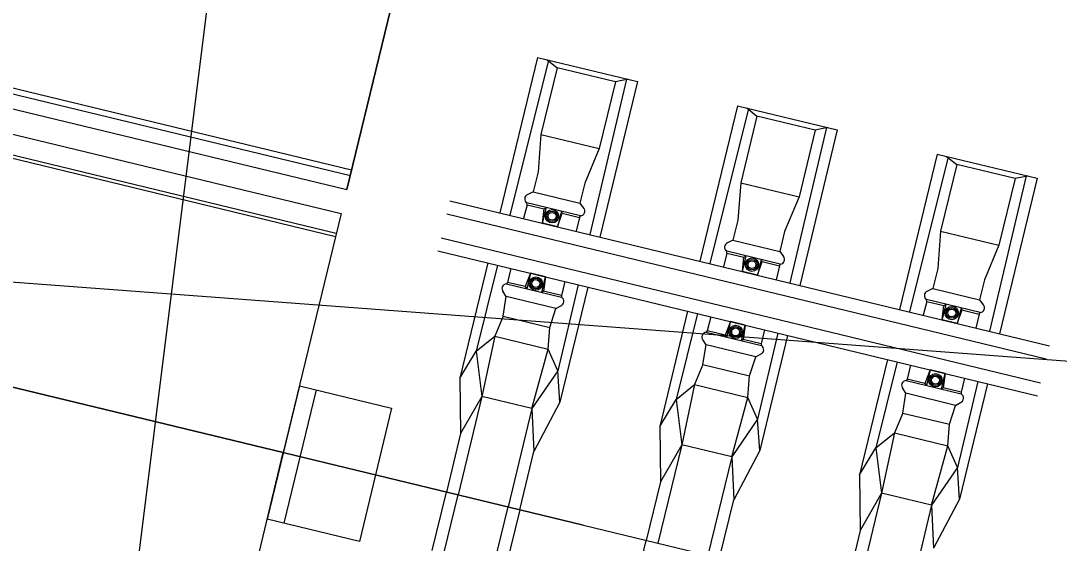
# Model space of a CAD drawing. Extents: x -7483133 to -743169, y -11317770 to -1127091.
# Drawn here: x -747592.308 to -747589.278, y -1131706.701 to -1131705.177 of the extents above; entities that cross this region are included whole.
import ezdxf

# ---------------------------------------------------------------- set-up
doc = ezdxf.new("R2010")
doc.units = 0
for name, color, linetype in [('bublina_fialová_čára_tenká', 7, 'Continuous'), ('Hranice parcel', 7, 'Continuous'), ('KOL_ROST', 7, 'Continuous'), ('OSA_KOLEJ', 7, 'Continuous'), ('PREJEZD_KCE', 7, 'Continuous'), ('Vrstva 53', 7, 'Continuous')]:
    doc.layers.add(name, color=color, linetype=linetype)

msp = doc.modelspace()

# ---------------------------------------------------------------- linework, layer by layer
at = {"layer": 'bublina_fialová_čára_tenká'}
msp.add_line((-747518.0523, -1131711.5185), (-747594.1662, -1131705.8017), dxfattribs=at)
at = {"layer": 'Hranice parcel'}
msp.add_line((-747592.13, -1131708.07), (-747590.72, -1131696.79), dxfattribs=at)
at = {"layer": 'KOL_ROST'}
for p, q in [((-747590.8, -1131705.2835), (-747590.9098, -1131705.7372)), ((-747590.7679, -1131705.2916), (-747590.8805, -1131705.7443)), ((-747590.8, -1131705.2835), (-747590.5084, -1131705.354)), ((-747590.7728, -1131705.2901), (-747590.743, -1131705.3137)), ((-747590.743, -1131705.3137), (-747590.79, -1131705.5081)), ((-747590.5729, -1131705.3549), (-747590.743, -1131705.3137)), ((-747590.5405, -1131705.3466), (-747590.6474, -1131705.8007)), ((-747590.5729, -1131705.3549), (-747590.62, -1131705.5493)), ((-747590.5084, -1131705.354), (-747590.6182, -1131705.8078)), ((-747590.5356, -1131705.3475), (-747590.5729, -1131705.3549)), ((-747590.2169, -1131705.4246), (-747590.3267, -1131705.8783)), ((-747590.1847, -1131705.4327), (-747590.2974, -1131705.8854)), ((-747590.2169, -1131705.4246), (-747589.9253, -1131705.4952)), ((-747590.1897, -1131705.4312), (-747590.1599, -1131705.4548)), ((-747590.1599, -1131705.4548), (-747590.2069, -1131705.6492)), ((-747589.9898, -1131705.496), (-747590.1599, -1131705.4548)), ((-747590.79, -1131705.5081), (-747590.7984, -1131705.6172)), ((-747590.79, -1131705.5081), (-747590.62, -1131705.5493)), ((-747589.9573, -1131705.4877), (-747590.0643, -1131705.9418)), ((-747589.9898, -1131705.496), (-747590.0368, -1131705.6904)), ((-747589.9253, -1131705.4952), (-747590.0351, -1131705.9489)), ((-747589.9525, -1131705.4886), (-747589.9898, -1131705.496)), ((-747590.62, -1131705.5493), (-747590.6624, -1131705.6501)), ((-747590.62, -1131705.5493), (-747590.6624, -1131705.6501)), ((-747589.6338, -1131705.5657), (-747589.7435, -1131706.0194)), ((-747589.6016, -1131705.5738), (-747589.7143, -1131706.0265)), ((-747589.6338, -1131705.5657), (-747589.3422, -1131705.6363)), ((-747589.6065, -1131705.5723), (-747589.5768, -1131705.596)), ((-747589.5768, -1131705.596), (-747589.6238, -1131705.7904)), ((-747589.4067, -1131705.6371), (-747589.5768, -1131705.596)), ((-747590.7984, -1131705.6172), (-747590.8129, -1131705.6761)), ((-747589.3742, -1131705.6288), (-747589.4811, -1131706.0829)), ((-747589.3694, -1131705.6297), (-747589.4067, -1131705.6371)), ((-747590.6624, -1131705.6501), (-747590.6764, -1131705.7092)), ((-747590.6624, -1131705.6501), (-747590.6764, -1131705.7092)), ((-747590.2069, -1131705.6492), (-747590.2153, -1131705.7583)), ((-747590.2069, -1131705.6492), (-747590.0368, -1131705.6904)), ((-747589.4067, -1131705.6371), (-747589.4537, -1131705.8315)), ((-747589.3422, -1131705.6363), (-747589.452, -1131706.09)), ((-747590.8129, -1131705.6761), (-747590.8288, -1131705.6838)), ((-747590.0368, -1131705.6904), (-747590.0793, -1131705.7913)), ((-747590.0368, -1131705.6904), (-747590.0793, -1131705.7913)), ((-747591.0555, -1131705.7019), (-747590.4724, -1131705.8431)), ((-747590.8307, -1131705.7135), (-747590.841, -1131705.7539)), ((-747590.7851, -1131705.7674), (-747590.7742, -1131705.722)), ((-747590.7851, -1131705.7674), (-747590.7807, -1131705.7255)), ((-747590.7807, -1131705.7255), (-747590.7742, -1131705.722)), ((-747590.6763, -1131705.7092), (-747590.6657, -1131705.7232)), ((-747590.6763, -1131705.7092), (-747590.6657, -1131705.7232)), ((-747591.0647, -1131705.7399), (-747590.4816, -1131705.8811)), ((-747590.7305, -1131705.7325), (-747590.7415, -1131705.7779)), ((-747590.7415, -1131705.7779), (-747590.7277, -1131705.7383)), ((-747590.7277, -1131705.7383), (-747590.7305, -1131705.7325)), ((-747590.6776, -1131705.7506), (-747590.6869, -1131705.7911)), ((-747590.7415, -1131705.7779), (-747590.7851, -1131705.7674)), ((-747590.2153, -1131705.7583), (-747590.2298, -1131705.8172)), ((-747591.0817, -1131705.8099), (-747590.4985, -1131705.951)), ((-747590.2298, -1131705.8172), (-747590.2457, -1131705.8249)), ((-747590.0793, -1131705.7913), (-747590.0933, -1131705.8503)), ((-747590.0793, -1131705.7913), (-747590.0933, -1131705.8503)), ((-747589.6238, -1131705.7904), (-747589.6322, -1131705.8994)), ((-747589.6238, -1131705.7904), (-747589.4537, -1131705.8315)), ((-747590.4724, -1131705.843), (-747589.8893, -1131705.9842)), ((-747589.4537, -1131705.8315), (-747589.4961, -1131705.9324)), ((-747589.4537, -1131705.8315), (-747589.4961, -1131705.9324)), ((-747591.0909, -1131705.8479), (-747590.5077, -1131705.989)), ((-747590.2476, -1131705.8546), (-747590.2578, -1131705.895)), ((-747590.202, -1131705.9085), (-747590.191, -1131705.8631)), ((-747590.202, -1131705.9085), (-747590.1976, -1131705.8666)), ((-747590.1976, -1131705.8666), (-747590.191, -1131705.8631)), ((-747590.1474, -1131705.8736), (-747590.1584, -1131705.919)), ((-747590.1446, -1131705.8794), (-747590.1474, -1131705.8736)), ((-747590.0932, -1131705.8503), (-747590.0826, -1131705.8643)), ((-747590.0932, -1131705.8503), (-747590.0826, -1131705.8643)), ((-747590.9451, -1131705.8832), (-747591.0265, -1131706.2195)), ((-747590.9168, -1131705.8901), (-747590.9791, -1131706.1404)), ((-747590.8778, -1131705.8995), (-747590.8881, -1131705.94)), ((-747590.4816, -1131705.881), (-747589.8985, -1131706.0222)), ((-747590.1584, -1131705.919), (-747590.1446, -1131705.8794)), ((-747590.0944, -1131705.8917), (-747590.1038, -1131705.9322)), ((-747589.6322, -1131705.8994), (-747589.6467, -1131705.9583)), ((-747590.8205, -1131705.9133), (-747590.8358, -1131705.9526)), ((-747590.8205, -1131705.9133), (-747590.8315, -1131705.9587)), ((-747590.7769, -1131705.9239), (-747590.8205, -1131705.9133)), ((-747590.7879, -1131705.9693), (-747590.7769, -1131705.9239)), ((-747590.7769, -1131705.9239), (-747590.7827, -1131705.9655)), ((-747590.7208, -1131705.9375), (-747590.7302, -1131705.9782)), ((-747590.1584, -1131705.919), (-747590.202, -1131705.9085)), ((-747589.4961, -1131705.9324), (-747589.5102, -1131705.9914)), ((-747589.4961, -1131705.9324), (-747589.5102, -1131705.9914)), ((-747590.8914, -1131705.9815), (-747590.9004, -1131705.968)), ((-747590.8358, -1131705.9526), (-747590.8315, -1131705.9587)), ((-747590.7827, -1131705.9655), (-747590.7879, -1131705.9693)), ((-747590.6818, -1131705.9469), (-747590.7409, -1131706.198)), ((-747590.6535, -1131705.9538), (-747590.7349, -1131706.29)), ((-747590.4986, -1131705.951), (-747589.9154, -1131706.0921)), ((-747589.6467, -1131705.9583), (-747589.6625, -1131705.966)), ((-747590.9005, -1131706.039), (-747590.8914, -1131705.9815)), ((-747590.5078, -1131705.989), (-747589.9246, -1131706.1302)), ((-747589.8893, -1131705.9842), (-747589.3061, -1131706.1253)), ((-747589.6645, -1131705.9957), (-747589.6747, -1131706.0361)), ((-747589.5101, -1131705.9914), (-747589.4995, -1131706.0055)), ((-747589.5101, -1131705.9914), (-747589.4995, -1131706.0055)), ((-747590.7644, -1131706.072), (-747590.7462, -1131706.0167)), ((-747590.7462, -1131706.0167), (-747590.7321, -1131706.0087)), ((-747590.362, -1131706.0243), (-747590.4434, -1131706.3606)), ((-747589.8985, -1131706.0222), (-747589.3154, -1131706.1633)), ((-747589.6189, -1131706.0496), (-747589.6079, -1131706.0042)), ((-747589.6189, -1131706.0496), (-747589.6145, -1131706.0077)), ((-747589.6145, -1131706.0077), (-747589.6079, -1131706.0042)), ((-747589.5643, -1131706.0148), (-747589.5753, -1131706.0601)), ((-747589.5753, -1131706.0601), (-747589.5614, -1131706.0205)), ((-747589.5614, -1131706.0205), (-747589.5643, -1131706.0148)), ((-747590.9005, -1131706.039), (-747590.7644, -1131706.072)), ((-747590.3337, -1131706.0312), (-747590.3959, -1131706.2815)), ((-747590.2947, -1131706.0406), (-747590.305, -1131706.0811)), ((-747590.2374, -1131706.0545), (-747590.2526, -1131706.0938)), ((-747590.2374, -1131706.0545), (-747590.2484, -1131706.0998)), ((-747590.1938, -1131706.065), (-747590.2374, -1131706.0545)), ((-747589.5753, -1131706.0601), (-747589.6189, -1131706.0496)), ((-747589.5113, -1131706.0328), (-747589.5207, -1131706.0734)), ((-747590.7693, -1131706.1346), (-747590.7644, -1131706.072)), ((-747590.2048, -1131706.1104), (-747590.1938, -1131706.065)), ((-747590.1938, -1131706.065), (-747590.1996, -1131706.1066)), ((-747590.0987, -1131706.088), (-747590.1578, -1131706.3391)), ((-747590.1377, -1131706.0786), (-747590.1471, -1131706.1193)), ((-747590.9791, -1131706.1404), (-747590.9248, -1131706.0969)), ((-747590.9248, -1131706.0969), (-747590.7693, -1131706.1346)), ((-747590.3083, -1131706.1227), (-747590.3172, -1131706.1091)), ((-747590.2526, -1131706.0938), (-747590.2484, -1131706.0998)), ((-747590.1996, -1131706.1066), (-747590.2048, -1131706.1104)), ((-747590.0704, -1131706.0949), (-747590.1518, -1131706.4311)), ((-747589.9155, -1131706.0921), (-747589.3323, -1131706.2333)), ((-747591.0265, -1131706.2195), (-747590.9791, -1131706.1404)), ((-747590.9791, -1131706.1404), (-747590.9623, -1131706.2731)), ((-747590.8165, -1131706.3084), (-747590.7693, -1131706.1346)), ((-747590.7409, -1131706.198), (-747590.7693, -1131706.1346)), ((-747590.3174, -1131706.1801), (-747590.3083, -1131706.1227)), ((-747590.1631, -1131706.1578), (-747590.149, -1131706.1498)), ((-747589.9247, -1131706.1301), (-747589.3415, -1131706.2713)), ((-747590.3174, -1131706.1801), (-747590.1813, -1131706.2131)), ((-747590.1813, -1131706.2131), (-747590.1631, -1131706.1578)), ((-747589.7789, -1131706.1654), (-747589.8603, -1131706.5017)), ((-747589.7505, -1131706.1723), (-747589.8128, -1131706.4226)), ((-747590.7409, -1131706.198), (-747590.8165, -1131706.3084)), ((-747590.7349, -1131706.29), (-747590.7409, -1131706.198)), ((-747589.7116, -1131706.1817), (-747589.7218, -1131706.2222)), ((-747589.6543, -1131706.1956), (-747589.6695, -1131706.2349)), ((-747589.6543, -1131706.1956), (-747589.6653, -1131706.241)), ((-747589.6107, -1131706.2061), (-747589.6543, -1131706.1956)), ((-747589.6216, -1131706.2515), (-747589.6107, -1131706.2061)), ((-747589.6107, -1131706.2061), (-747589.6165, -1131706.2477)), ((-747591.0265, -1131706.2195), (-747591.0245, -1131706.3815)), ((-747590.3959, -1131706.2815), (-747590.3417, -1131706.2381)), ((-747590.3417, -1131706.2381), (-747590.1862, -1131706.2757)), ((-747590.1862, -1131706.2757), (-747590.1813, -1131706.2131)), ((-747589.6695, -1131706.2349), (-747589.6653, -1131706.241)), ((-747589.5156, -1131706.2291), (-747589.5747, -1131706.4803)), ((-747589.4873, -1131706.236), (-747589.5687, -1131706.5723)), ((-747589.5546, -1131706.2197), (-747589.564, -1131706.2604)), ((-747589.7343, -1131706.3213), (-747589.7252, -1131706.2638)), ((-747589.7252, -1131706.2638), (-747589.7341, -1131706.2502)), ((-747589.6165, -1131706.2477), (-747589.6216, -1131706.2515)), ((-747590.9623, -1131706.2731), (-747591.0245, -1131706.3815)), ((-747590.8165, -1131706.3084), (-747590.9623, -1131706.2731)), ((-747590.7349, -1131706.29), (-747590.8107, -1131706.4332)), ((-747590.4434, -1131706.3606), (-747590.3959, -1131706.2815)), ((-747590.3959, -1131706.2815), (-747590.3792, -1131706.4142)), ((-747590.2334, -1131706.4495), (-747590.1862, -1131706.2757)), ((-747590.1578, -1131706.3391), (-747590.1862, -1131706.2757)), ((-747589.5982, -1131706.3542), (-747589.58, -1131706.2989)), ((-747589.58, -1131706.2989), (-747589.5659, -1131706.2909)), ((-747590.8165, -1131706.3084), (-747590.886, -1131706.5955)), ((-747590.8165, -1131706.3084), (-747590.8107, -1131706.4332)), ((-747589.7343, -1131706.3213), (-747589.5982, -1131706.3542)), ((-747590.4434, -1131706.3606), (-747590.4414, -1131706.5226)), ((-747590.1578, -1131706.3391), (-747590.2334, -1131706.4495)), ((-747590.1518, -1131706.4311), (-747590.1578, -1131706.3391)), ((-747589.6031, -1131706.4168), (-747589.5982, -1131706.3542)), ((-747591.0245, -1131706.3815), (-747591.0658, -1131706.552)), ((-747589.8128, -1131706.4226), (-747589.7586, -1131706.3792)), ((-747589.7586, -1131706.3792), (-747589.6031, -1131706.4168)), ((-747590.3792, -1131706.4142), (-747590.4414, -1131706.5226)), ((-747590.2334, -1131706.4495), (-747590.3792, -1131706.4142)), ((-747589.8603, -1131706.5017), (-747589.8128, -1131706.4226)), ((-747589.8128, -1131706.4226), (-747589.7961, -1131706.5553)), ((-747589.6503, -1131706.5906), (-747589.6031, -1131706.4168)), ((-747589.5747, -1131706.4803), (-747589.6031, -1131706.4168)), ((-747590.852, -1131706.6037), (-747590.8107, -1131706.4332)), ((-747590.2334, -1131706.4495), (-747590.3029, -1131706.7366)), ((-747590.2334, -1131706.4495), (-747590.2276, -1131706.5743)), ((-747590.1518, -1131706.4311), (-747590.2276, -1131706.5743)), ((-747589.5747, -1131706.4803), (-747589.6503, -1131706.5906)), ((-747589.5687, -1131706.5723), (-747589.5747, -1131706.4803)), ((-747589.8603, -1131706.5017), (-747589.8583, -1131706.6637)), ((-747590.4414, -1131706.5226), (-747590.4827, -1131706.6931)), ((-747591.1071, -1131706.7225), (-747591.0658, -1131706.552)), ((-747590.2689, -1131706.7448), (-747590.2276, -1131706.5743)), ((-747589.7961, -1131706.5553), (-747589.8583, -1131706.6637)), ((-747589.6503, -1131706.5906), (-747589.7961, -1131706.5553)), ((-747589.5687, -1131706.5723), (-747589.6445, -1131706.7154)), ((-747590.9555, -1131706.8826), (-747590.886, -1131706.5955)), ((-747590.852, -1131706.6037), (-747590.8932, -1131706.7742)), ((-747589.6503, -1131706.5906), (-747589.7198, -1131706.8777)), ((-747589.6503, -1131706.5906), (-747589.6445, -1131706.7154)), ((-747589.8583, -1131706.6637), (-747589.8996, -1131706.8342)), ((-747590.5239, -1131706.8636), (-747590.4827, -1131706.6931))]:
    msp.add_line(p, q, dxfattribs=at)
for points in [[(-747590.8129, -1131705.6761), (-747590.6763, -1131705.7092)], [(-747590.8307, -1131705.7135), (-747590.831, -1131705.7082)], [(-747590.675, -1131705.746), (-747590.831, -1131705.7082)], [(-747590.8307, -1131705.7135), (-747590.7807, -1131705.7256)], [(-747590.7277, -1131705.7384), (-747590.6776, -1131705.7506)], [(-747590.6776, -1131705.7506), (-747590.675, -1131705.746)], [(-747590.6776, -1131705.7506), (-747590.675, -1131705.746)], [(-747590.2298, -1131705.8172), (-747590.0932, -1131705.8503)], [(-747590.2476, -1131705.8546), (-747590.2478, -1131705.8493)], [(-747590.0918, -1131705.8871), (-747590.2478, -1131705.8493)], [(-747590.2476, -1131705.8546), (-747590.1976, -1131705.8667)], [(-747590.1446, -1131705.8795), (-747590.0944, -1131705.8917)], [(-747590.0944, -1131705.8917), (-747590.0918, -1131705.8871)], [(-747590.0944, -1131705.8917), (-747590.0918, -1131705.8871)], [(-747590.8881, -1131705.94), (-747590.8909, -1131705.9444)], [(-747590.8909, -1131705.9444), (-747590.7297, -1131705.9834)], [(-747590.8358, -1131705.9526), (-747590.8881, -1131705.94)], [(-747590.7302, -1131705.9782), (-747590.7827, -1131705.9655)], [(-747589.6467, -1131705.9583), (-747589.5101, -1131705.9914)], [(-747590.7462, -1131706.0167), (-747590.8914, -1131705.9815)], [(-747590.7302, -1131705.9782), (-747590.7297, -1131705.9834)], [(-747589.6645, -1131705.9957), (-747589.6647, -1131705.9905)], [(-747589.5087, -1131706.0282), (-747589.6647, -1131705.9905)], [(-747589.6645, -1131705.9957), (-747589.6145, -1131706.0078)], [(-747589.5615, -1131706.0206), (-747589.5113, -1131706.0328)], [(-747589.5113, -1131706.0328), (-747589.5087, -1131706.0282)], [(-747589.5113, -1131706.0328), (-747589.5087, -1131706.0282)], [(-747590.9005, -1131706.039), (-747590.9248, -1131706.0969), (-747590.9623, -1131706.2731), (-747591.0318, -1131706.5602)], [(-747590.305, -1131706.0811), (-747590.3078, -1131706.0855)], [(-747590.3078, -1131706.0855), (-747590.1466, -1131706.1245)], [(-747590.2526, -1131706.0938), (-747590.305, -1131706.0811)], [(-747590.1471, -1131706.1193), (-747590.1996, -1131706.1066)], [(-747590.1471, -1131706.1193), (-747590.1466, -1131706.1245)], [(-747590.1631, -1131706.1578), (-747590.3083, -1131706.1227)], [(-747590.3174, -1131706.1801), (-747590.3417, -1131706.2381), (-747590.3792, -1131706.4142), (-747590.4487, -1131706.7013)], [(-747589.7218, -1131706.2222), (-747589.7246, -1131706.2266)], [(-747589.7246, -1131706.2266), (-747589.5635, -1131706.2656)], [(-747589.6695, -1131706.2349), (-747589.7218, -1131706.2222)], [(-747589.58, -1131706.2989), (-747589.7252, -1131706.2638)], [(-747589.564, -1131706.2604), (-747589.6165, -1131706.2477)], [(-747589.564, -1131706.2604), (-747589.5635, -1131706.2656)], [(-747589.7343, -1131706.3213), (-747589.7586, -1131706.3792), (-747589.7961, -1131706.5553), (-747589.8655, -1131706.8424)], [(-747591.1533, -1131707.0837), (-747591.1485, -1131707.0211), (-747591.1013, -1131706.8473), (-747591.0318, -1131706.5602)]]:
    msp.add_lwpolyline(points, dxfattribs=at)
for centre, radius in [((-747590.7576, -1131705.7473), 0.0195), ((-747590.7576, -1131705.7473), 0.0155), ((-747590.7576, -1131705.7473), 0.0115), ((-747590.1744, -1131705.8884), 0.0195), ((-747590.1744, -1131705.8884), 0.0155), ((-747590.1744, -1131705.8884), 0.0115), ((-747590.8051, -1131705.9435), 0.0195), ((-747590.8051, -1131705.9435), 0.0155), ((-747590.8051, -1131705.9435), 0.0115), ((-747589.5913, -1131706.0295), 0.0195), ((-747589.5913, -1131706.0295), 0.0155), ((-747589.5913, -1131706.0295), 0.0115), ((-747590.222, -1131706.0846), 0.0195), ((-747590.222, -1131706.0846), 0.0155), ((-747590.222, -1131706.0846), 0.0115), ((-747589.6389, -1131706.2257), 0.0195), ((-747589.6389, -1131706.2257), 0.0155), ((-747589.6389, -1131706.2257), 0.0115)]:
    msp.add_circle(centre, radius, dxfattribs=at)
for centre, radius, start, end in [((-747590.8239, -1131705.6965), 0.0137, 110.8346, 239.0566), ((-747590.6758, -1131705.7324), 0.0137, 273.7357, 41.9577), ((-747590.6758, -1131705.7324), 0.0137, 273.7357, 41.9577), ((-747590.2408, -1131705.8376), 0.0137, 110.8346, 239.0566), ((-747590.0927, -1131705.8735), 0.0137, 273.7357, 41.9577), ((-747590.0927, -1131705.8735), 0.0137, 273.7357, 41.9577), ((-747590.8895, -1131705.9586), 0.0143, 95.3847, 220.913), ((-747589.6577, -1131705.9787), 0.0137, 110.8346, 239.0566), ((-747590.7374, -1131705.9954), 0.0143, 291.8793, 57.4076), ((-747589.5096, -1131706.0146), 0.0137, 273.7357, 41.9577), ((-747589.5096, -1131706.0146), 0.0137, 273.7357, 41.9577), ((-747590.3064, -1131706.0997), 0.0143, 95.3847, 220.913), ((-747590.1543, -1131706.1365), 0.0143, 291.8793, 57.4076), ((-747589.7233, -1131706.2408), 0.0143, 95.3847, 220.913), ((-747589.5712, -1131706.2777), 0.0143, 291.8793, 57.4076)]:
    msp.add_arc(centre, radius, start, end, dxfattribs=at)
at = {"layer": 'OSA_KOLEJ'}
msp.add_lwpolyline([(-747601.6502, -1131703.9906), (-747586.6822, -1131707.6128)], dxfattribs=at)
at = {"layer": 'PREJEZD_KCE'}
for p, q in [((-747591.1902, -1131704.9832), (-747591.3562, -1131705.6694)), ((-747591.3562, -1131705.6694), (-747591.1902, -1131704.9832)), ((-747593.0957, -1131705.2047), (-747591.3462, -1131705.6281)), ((-747593.0919, -1131705.1887), (-747591.3424, -1131705.6121)), ((-747593.1057, -1131705.246), (-747591.3562, -1131705.6694)), ((-747593.1227, -1131705.316), (-747591.3732, -1131705.7394)), ((-747591.3895, -1131705.8069), (-747593.139, -1131705.3835)), ((-747591.3873, -1131705.7977), (-747593.1368, -1131705.3743)), ((-747591.3732, -1131705.7394), (-747591.5419, -1131706.4367)), ((-747591.3732, -1131705.7394), (-747591.5419, -1131706.4367)), ((-747591.5419, -1131706.4367), (-747593.2914, -1131706.0134)), ((-747593.2914, -1131706.0134), (-747591.5419, -1131706.4367)), ((-747590.6672, -1131706.6484), (-747592.4167, -1131706.2251)), ((-747591.4949, -1131706.2424), (-747591.589, -1131706.6311)), ((-747591.4949, -1131706.2424), (-747591.589, -1131706.6311)), ((-747591.4463, -1131706.2541), (-747591.5404, -1131706.6429)), ((-747591.4949, -1131706.2424), (-747591.2257, -1131706.3075)), ((-747591.2257, -1131706.3075), (-747591.3197, -1131706.6963)), ((-747591.7107, -1131707.1341), (-747591.5419, -1131706.4367)), ((-747591.7107, -1131707.1341), (-747591.5419, -1131706.4367)), ((-747591.3197, -1131706.6963), (-747591.589, -1131706.6311))]:
    msp.add_line(p, q, dxfattribs=at)
at = {"layer": 'Vrstva 53'}
msp.add_lwpolyline([(-747431.62, -1131748.34), (-747522.4, -1131724.74), (-747551.8, -1131720.33), (-747568.8, -1131715.62), (-747587.81, -1131708.07), (-747592.13, -1131708.07), (-747590.72, -1131696.79), (-747584.22, -1131698.64), (-747579.28, -1131700.12), (-747559.41, -1131702.48), (-747542.02, -1131707.68), (-747515.95, -1131716.72), (-747422.18, -1131737.69)], dxfattribs=at)

doc.saveas('drawing.dxf')
